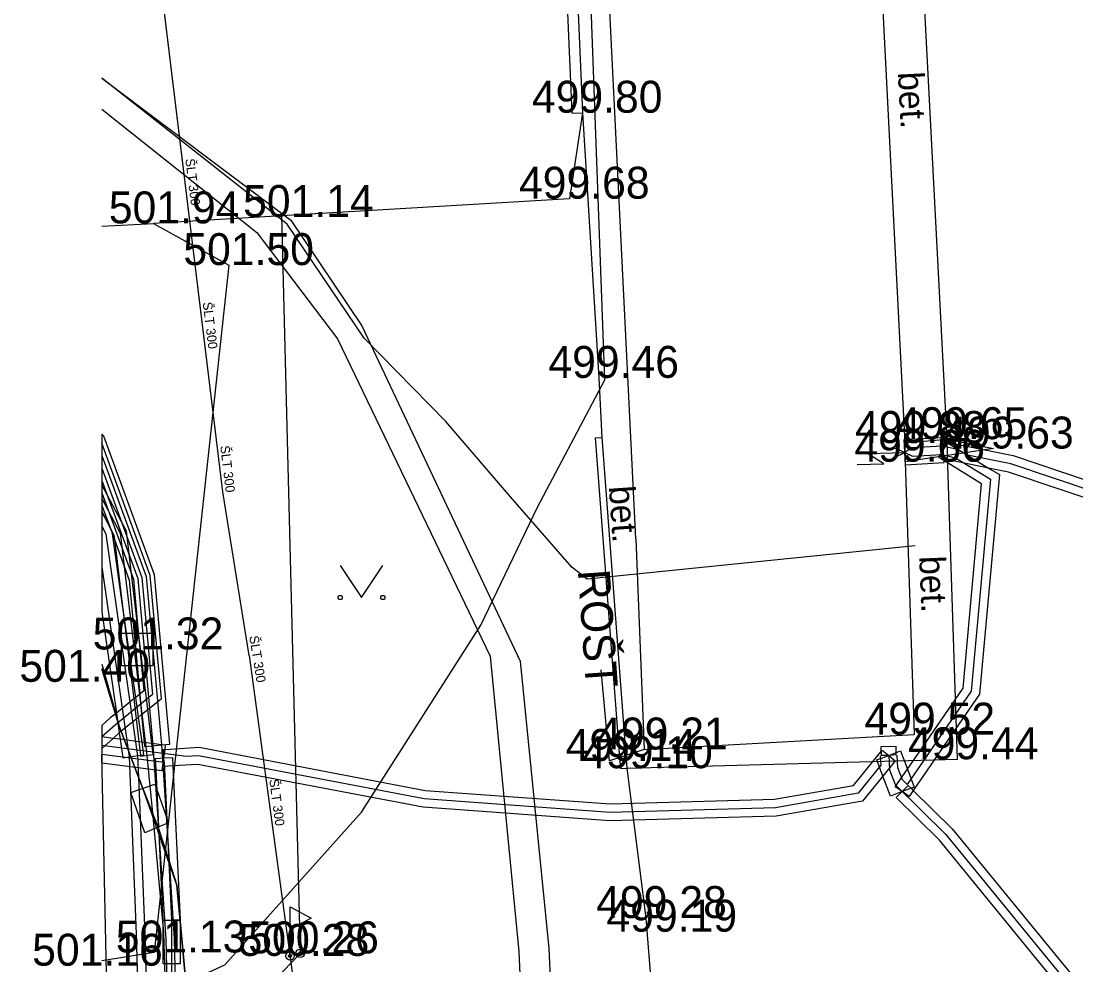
# Model space of a CAD drawing. Extents: x -669642 to -669119, y -1131006 to -1130466.
# Drawn here: x -669641.95 to -669617.17, y -1130588.31 to -1130566.14 of the extents above; entities that cross this region are included whole.
import ezdxf

# ---------------------------------------------------------------- set-up
doc = ezdxf.new("R2010")
doc.units = 0
for name, color, linetype in [('G_Bod_tecka', 7, 'Continuous'), ('G_Bod_vyska', 7, 'Continuous'), ('G_Breh_Teren', 7, 'Continuous'), ('G_Budovy_Objekty', 7, 'Continuous'), ('G_Plochy_zpevnene', 7, 'Continuous'), ('G_Ploty', 7, 'Continuous'), ('G_Ploty_vstupy', 7, 'Continuous'), ('G_Popisy_povrchu', 7, 'Continuous'), ('G_Poznamky_odkaz', 7, 'Continuous'), ('G_Site-kanalizace', 7, 'Continuous'), ('G_Site-Rozvadece', 7, 'Continuous'), ('G_Site-Sachty_N', 7, 'Continuous'), ('G_Site-Sloupy', 7, 'Continuous'), ('G_Site-vodovod', 7, 'Continuous'), ('G_Z_CHRANICKA-TEPLOVOD_kotovane', 7, 'Continuous'), ('G_Z_ELsilove_podz_kotovane', 7, 'Continuous'), ('G_Z_ELsilove_zrusene', 7, 'Continuous'), ('G_Z_SPOJE_podz_geodeticky', 7, 'Continuous'), ('G_Z_SPOJE_podz_kotovane', 7, 'Continuous'), ('G_Z_VODA_podz_kotovane', 7, 'Continuous'), ('G_Zelen-Znacky', 7, 'Continuous'), ('Vrstva 25', 7, 'Continuous'), ('Vrstva 27', 7, 'Continuous'), ('Vrstva 4', 7, 'Continuous')]:
    doc.layers.add(name, color=color, linetype=linetype)

msp = doc.modelspace()

# ---------------------------------------------------------------- linework, layer by layer
at = {"layer": 'G_Bod_tecka'}
for p, q in [((-669628.76, -1130568.29), (-669628.76, -1130568.29)), ((-669629.07, -1130570.31), (-669629.07, -1130570.31)), ((-669638.84, -1130570.89), (-669638.84, -1130570.89)), ((-669635.83, -1130570.74), (-669635.83, -1130570.74)), ((-669637.07, -1130571.87), (-669637.07, -1130571.87)), ((-669628.38, -1130574.52), (-669628.38, -1130574.52)), ((-669621.19, -1130576.05), (-669621.19, -1130576.05)), ((-669620.2, -1130575.96), (-669620.2, -1130575.96)), ((-669619.11, -1130576.18), (-669619.11, -1130576.18)), ((-669621.18, -1130576.49), (-669621.18, -1130576.49)), ((-669639.22, -1130580.9), (-669639.22, -1130580.9)), ((-669620.97, -1130582.9), (-669620.97, -1130582.9)), ((-669627.31, -1130583.25), (-669627.31, -1130583.25)), ((-669628.13, -1130583.52), (-669628.13, -1130583.52)), ((-669619.95, -1130583.48), (-669619.95, -1130583.48)), ((-669627.72, -1130583.69), (-669627.72, -1130583.69)), ((-669627.27, -1130587.21), (-669627.27, -1130587.21)), ((-669627.17, -1130587.53), (-669627.17, -1130587.53)), ((-669638.82, -1130588.02), (-669638.82, -1130588.02)), ((-669635.39, -1130588.04), (-669635.39, -1130588.04)), ((-669635.63, -1130588.1), (-669635.63, -1130588.1))]:
    msp.add_line(p, q, dxfattribs=at)
at = {"layer": 'G_Breh_Teren'}
for p, q in [((-669638.84, -1130570.89), (-669637.07, -1130571.87)), ((-669635.83, -1130570.71), (-669635.39, -1130588.04)), ((-669637.07, -1130571.87), (-669638.82, -1130588.02)), ((-669621.19, -1130576.05), (-669620.2, -1130575.96)), ((-669620.2, -1130575.96), (-669619.11, -1130576.18)), ((-669620.19, -1130576.34), (-669621.18, -1130576.49)), ((-669619.11, -1130576.18), (-669620.19, -1130576.34)), ((-669627.72, -1130583.69), (-669627.27, -1130587.21)), ((-669627.27, -1130587.21), (-669626.76, -1130593.84)), ((-669638.82, -1130588.02), (-669640.046, -1130588.215)), ((-669635.39, -1130588.04), (-669639.19, -1130591.99))]:
    msp.add_line(p, q, dxfattribs=at)
at = {"layer": 'G_Budovy_Objekty'}
for p, q in [((-669627.51, -1130578.3), (-669629.1, -1130545.79)), ((-669621.95, -1130561.05), (-669621.19, -1130576.05)), ((-669621.19, -1130576.05), (-669621.18, -1130576.49)), ((-669621.18, -1130576.49), (-669620.97, -1130582.9)), ((-669627.51, -1130578.3), (-669627.31, -1130583.25)), ((-669627.31, -1130583.25), (-669620.97, -1130582.9))]:
    msp.add_line(p, q, dxfattribs=at)
at = {"layer": 'G_Plochy_zpevnene'}
for p, q in [((-669620.2, -1130575.96), (-669620.98, -1130560.9)), ((-669628.76, -1130568.29), (-669628.38, -1130574.52)), ((-669628.38, -1130574.52), (-669628.31, -1130575.92)), ((-669620.19, -1130576.34), (-669620.2, -1130575.96)), ((-669619.95, -1130583.48), (-669620.19, -1130576.34)), ((-669627.72, -1130583.69), (-669619.95, -1130583.48))]:
    msp.add_line(p, q, dxfattribs=at)
at = {"layer": 'G_Ploty'}
for p, q in [((-669630.01, -1130545.58), (-669629.01, -1130568.3)), ((-669629.75, -1130545.8), (-669628.76, -1130568.29)), ((-669628.76, -1130568.29), (-669629.07, -1130570.31)), ((-669629.01, -1130568.3), (-669628.76, -1130568.29)), ((-669629.07, -1130570.31), (-669635.83, -1130570.71)), ((-669635.83, -1130570.71), (-669638.84, -1130570.89)), ((-669628.13, -1130583.52), (-669628.32, -1130581.38))]:
    msp.add_line(p, q, dxfattribs=at)
msp.add_lwpolyline([(-669627.31, -1130583.25), (-669627.74, -1130583.39), (-669627.89, -1130583.44), (-669628.13, -1130583.52)], dxfattribs=at)
at = {"layer": 'G_Ploty_vstupy'}
msp.add_line((-669640.046, -1130570.957), (-669638.84, -1130570.89), dxfattribs=at)
at = {"layer": 'G_Site-kanalizace'}
for p, q in [((-669628.46, -1130575.93), (-669628.31, -1130575.92)), ((-669627.87, -1130583.7), (-669627.72, -1130583.69))]:
    msp.add_line(p, q, dxfattribs=at)
for points in [[(-669628.46, -1130575.93), (-669627.89, -1130583.44), (-669627.87, -1130583.7)], [(-669628.31, -1130575.92), (-669627.74, -1130583.39), (-669627.72, -1130583.69)]]:
    msp.add_lwpolyline(points, dxfattribs=at)
at = {"layer": 'G_Site-Rozvadece'}
for p, q in [((-669622.065, -1130576.299), (-669621.19, -1130576.27)), ((-669621.681, -1130576.536), (-669622.065, -1130576.299)), ((-669621.19, -1130576.27), (-669621.438, -1130576.168)), ((-669621.431, -1130576.388), (-669621.19, -1130576.27)), ((-669622.307, -1130576.557), (-669621.681, -1130576.536))]:
    msp.add_line(p, q, dxfattribs=at)
msp.add_lwpolyline([(-669621.4, -1130583.38), (-669621.57, -1130583.39), (-669621.74, -1130583.39), (-669621.75, -1130583.18), (-669621.4, -1130583.17), (-669621.4, -1130583.38)], dxfattribs=at)
at = {"layer": 'G_Site-Sachty_N'}
msp.add_lwpolyline([(-669639.595, -1130581.275), (-669638.845, -1130581.275), (-669638.845, -1130580.525), (-669639.595, -1130580.525)], close=True, dxfattribs=at)
msp.add_circle((-669639.22, -1130580.9), 0.02, dxfattribs=at)
at = {"layer": 'G_Site-Sloupy'}
for radius in [0.1, 0.0348]:
    msp.add_circle((-669635.39, -1130588.04), radius, dxfattribs=at)
at = {"layer": 'G_Site-vodovod'}
for p, q in [((-669635.63, -1130588.1), (-669635.63, -1130586.95)), ((-669635.63, -1130586.95), (-669635.13, -1130587.215)), ((-669635.13, -1130587.215), (-669635.63, -1130587.48))]:
    msp.add_line(p, q, dxfattribs=at)
for radius in [0.1, 0.0348]:
    msp.add_circle((-669635.63, -1130588.1), radius, dxfattribs=at)
at = {"layer": 'G_Z_CHRANICKA-TEPLOVOD_kotovane'}
for p, q in [((-669640.046, -1130575.84), (-669640.046, -1130577.515)), ((-669640.046, -1130576.052), (-669640.046, -1130577.223)), ((-669640.046, -1130577.03), (-669640.046, -1130577.678)), ((-669640.046, -1130577.645), (-669640.046, -1130580.017)), ((-669640.046, -1130582.686), (-669640.046, -1130583.225)), ((-669640.046, -1130582.956), (-669640.046, -1130583.561))]:
    msp.add_line(p, q, dxfattribs=at)
for points in [[(-669640.046, -1130577.515), (-669639.849, -1130578.057), (-669639.841, -1130578.076), (-669639.803, -1130578.182), (-669639.754, -1130578.318), (-669639.405, -1130579.276), (-669639.161, -1130581.95), (-669639.117, -1130582.43), (-669639.057, -1130583.086), (-669639.049, -1130583.177), (-669638.867, -1130583.161), (-669638.644, -1130583.14), (-669638.452, -1130583.123), (-669638.815, -1130579.144), (-669640, -1130575.888), (-669640.046, -1130575.84)], [(-669640.046, -1130583.225), (-669639.786, -1130582.99), (-669639.641, -1130582.859), (-669639.6, -1130582.822), (-669639.245, -1130582.533), (-669639.189, -1130582.488), (-669639.117, -1130582.43), (-669638.969, -1130582.31), (-669638.65, -1130582.05), (-669638.913, -1130579.166), (-669640.046, -1130576.052)], [(-669640.046, -1130577.678), (-669639.873, -1130578.01), (-669639.849, -1130578.057), (-669639.766, -1130578.215), (-669639.754, -1130578.318), (-669639.587, -1130579.698), (-669639.301, -1130582.064), (-669639.245, -1130582.533), (-669639.18, -1130583.07), (-669639.142, -1130583.386), (-669639.139, -1130583.408), (-669638.841, -1130583.372), (-669638.867, -1130583.161), (-669638.873, -1130583.11), (-669638.969, -1130582.31), (-669639.21, -1130580.311), (-669639.353, -1130579.127), (-669639.474, -1130578.125), (-669640.046, -1130577.03)], [(-669640.046, -1130577.223), (-669639.353, -1130579.127), (-669639.307, -1130579.254), (-669639.21, -1130580.311), (-669639.067, -1130581.874), (-669639.161, -1130581.95), (-669639.255, -1130582.027), (-669639.301, -1130582.064), (-669639.707, -1130582.394), (-669639.86, -1130582.518), (-669640.046, -1130582.686)], [(-669640.046, -1130580.017), (-669639.707, -1130582.394), (-669639.641, -1130582.859), (-669639.619, -1130583.012), (-669639.557, -1130583.445), (-669639.142, -1130583.386), (-669639.063, -1130583.375), (-669639.105, -1130583.08), (-669639.189, -1130582.488), (-669639.255, -1130582.027), (-669639.587, -1130579.698), (-669639.803, -1130578.182), (-669639.808, -1130578.147), (-669639.841, -1130578.076), (-669639.873, -1130578.01), (-669640.046, -1130577.645)], [(-669640.046, -1130583.561), (-669638.777, -1130583.728), (-669638.629, -1130583.747), (-669638.59, -1130583.45), (-669638.563, -1130583.248), (-669638.551, -1130583.153), (-669638.644, -1130583.14), (-669638.873, -1130583.11), (-669639.057, -1130583.086), (-669639.105, -1130583.08), (-669639.18, -1130583.07), (-669639.619, -1130583.012), (-669639.786, -1130582.99), (-669640.046, -1130582.956)]]:
    msp.add_lwpolyline(points, dxfattribs=at)
for points in [[(-669620.29, -1130576.22), (-669620.185, -1130576.05), (-669619.224, -1130576.639), (-669618.97, -1130576.794), (-669619.436, -1130581.95), (-669620.991, -1130584.215), (-669621.085, -1130584.353), (-669621.25, -1130584.24), (-669621.415, -1130584.127), (-669621.129, -1130583.71), (-669619.824, -1130581.81), (-669619.39, -1130577.006), (-669620.277, -1130576.463), (-669620.395, -1130576.391), (-669620.29, -1130576.22)], [(-669620.273, -1130576.519), (-669621.173, -1130576.57), (-669621.207, -1130575.97), (-669620.307, -1130575.92), (-669620.29, -1130576.22), (-669620.29, -1130576.22), (-669620.279, -1130576.426), (-669620.277, -1130576.463)], [(-669620.251, -1130576.024), (-669618.648, -1130576.346), (-669615.24, -1130577.494), (-669614.831, -1130577.632), (-669613.72, -1130578.006), (-669613.676, -1130578.02), (-669613.74, -1130578.21), (-669613.804, -1130578.4), (-669614.804, -1130578.063), (-669615.213, -1130577.925), (-669618.752, -1130576.734), (-669619.224, -1130576.639), (-669620.279, -1130576.426), (-669620.33, -1130576.416), (-669620.29, -1130576.22), (-669620.29, -1130576.22), (-669620.29, -1130576.22)], [(-669638.563, -1130583.248), (-669637.767, -1130583.199), (-669632.454, -1130584.211), (-669628.106, -1130584.53), (-669624.25, -1130584.421), (-669622.398, -1130584.096), (-669621.726, -1130583.264), (-669621.57, -1130583.39), (-669621.415, -1130583.516), (-669621.707, -1130583.877), (-669622.182, -1130584.464), (-669624.21, -1130584.82), (-669628.115, -1130584.93), (-669632.506, -1130584.609), (-669637.793, -1130583.601), (-669638.381, -1130583.637), (-669638.578, -1130583.65), (-669638.59, -1130583.45), (-669638.602, -1130583.25)], [(-669621.289, -1130583.284), (-669621.129, -1130583.71), (-669620.969, -1130584.134), (-669621.044, -1130584.162), (-669621.25, -1130584.24), (-669621.25, -1130584.24), (-669621.531, -1130584.346), (-669621.707, -1130583.877), (-669621.851, -1130583.496), (-669621.57, -1130583.39)], [(-669638.39, -1130583.441), (-669638.381, -1130583.637), (-669638.21, -1130587.251), (-669638.41, -1130587.26), (-669638.61, -1130587.269), (-669638.61, -1130587.264), (-669638.714, -1130585.071), (-669638.754, -1130584.211), (-669638.777, -1130583.728), (-669638.79, -1130583.459), (-669638.59, -1130583.45)], [(-669638.805, -1130584.066), (-669638.754, -1130584.211), (-669638.487, -1130584.976), (-669638.714, -1130585.071), (-669639.041, -1130585.209), (-669639.372, -1130584.263)], [(-669621.109, -1130584.098), (-669621.044, -1130584.162), (-669620.991, -1130584.215), (-669620.082, -1130585.115), (-669617.209, -1130588.624), (-669614.636, -1130590.065), (-669613.447, -1130590.731), (-669612.781, -1130590.739), (-669612.151, -1130590.462), (-669611.959, -1130589.902), (-669611.929, -1130589.815), (-669611.551, -1130589.945), (-669611.829, -1130590.758), (-669612.699, -1130591.141), (-669612.846, -1130591.139), (-669612.993, -1130591.137), (-669613.553, -1130591.129), (-669617.471, -1130588.936), (-669620.378, -1130585.385), (-669621.391, -1130584.382), (-669621.25, -1130584.24), (-669621.25, -1130584.24)], [(-669638.61, -1130587.264), (-669638.61, -1130587.26), (-669638.41, -1130587.26), (-669638.21, -1130587.26), (-669638.21, -1130588.29), (-669638.61, -1130588.29)]]:
    msp.add_lwpolyline(points, close=True, dxfattribs=at)
at = {"layer": 'G_Z_ELsilove_podz_kotovane'}
for points in [[(-669589.9, -1130574.36), (-669589.91, -1130575.05), (-669590.77, -1130575.55), (-669592.25, -1130575.95), (-669596.1, -1130576.18), (-669600.57, -1130576.5), (-669613.74, -1130578.21), (-669618.7, -1130576.54), (-669619.719, -1130576.335), (-669619.951, -1130576.205), (-669620.306, -1130576.121), (-669621.026, -1130576.161), (-669621.19, -1130576.27), (-669621.014, -1130576.361), (-669620.323, -1130576.322), (-669619.997, -1130576.4), (-669619.18, -1130576.9), (-669619.63, -1130581.88), (-669621.135, -1130584.073), (-669621.248, -1130583.961), (-669621.352, -1130583.685), (-669621.37, -1130583.382)], [(-669640.046, -1130576.638), (-669639.11, -1130579.21), (-669638.859, -1130581.962), (-669639.73, -1130582.67), (-669640.046, -1130582.955)], [(-669640.046, -1130577.354), (-669639.62, -1130578.17), (-669638.99, -1130583.39), (-669638.855, -1130584.826), (-669638.6, -1130587.55), (-669638.45, -1130592.48), (-669639.95, -1130595.13), (-669640.046, -1130595.216)], [(-669640.046, -1130577.995), (-669639.953, -1130578.191), (-669639.21, -1130583.401), (-669639.19, -1130583.9), (-669639.04, -1130587.587), (-669638.909, -1130592.473), (-669640.046, -1130594.689)], [(-669640.046, -1130578.957), (-669639.433, -1130583.26), (-669639.41, -1130583.419), (-669639.24, -1130587.593), (-669639.111, -1130592.427), (-669640.046, -1130594.251)], [(-669630.024, -1130606.962), (-669633.731, -1130597.833), (-669636.593, -1130594.366), (-669637.848, -1130591.176), (-669638.285, -1130586.438), (-669638.855, -1130584.826), (-669639.089, -1130584.165), (-669639.19, -1130583.9), (-669639.433, -1130583.26), (-669639.644, -1130582.703), (-669640.046, -1130581.359)], [(-669621.77, -1130583.398), (-669621.756, -1130583.621), (-669622.29, -1130584.28), (-669624.23, -1130584.62), (-669628.11, -1130584.73), (-669632.48, -1130584.41), (-669637.78, -1130583.4), (-669638.069, -1130583.418), (-669640.046, -1130583.158)], [(-669640.046, -1130583.36), (-669638.585, -1130583.551), (-669638.41, -1130587.26)], [(-669621.57, -1130583.39), (-669621.55, -1130583.729), (-669621.421, -1130584.071), (-669620.23, -1130585.25), (-669617.34, -1130588.78), (-669613.5, -1130590.93), (-669612.74, -1130590.94), (-669611.99, -1130590.61), (-669611.74, -1130589.88)], [(-669638.41, -1130587.26), (-669638.41, -1130588.29), (-669638.424, -1130588.796), (-669638.34, -1130592.43), (-669639.16, -1130594.81), (-669639.99, -1130595.81), (-669640.046, -1130595.883)]]:
    msp.add_lwpolyline(points, dxfattribs=at)
at = {"layer": 'G_Z_ELsilove_zrusene'}
for points in [[(-669640.046, -1130567.481), (-669635.611, -1130570.817), (-669633.942, -1130573.294), (-669630.223, -1130581.178), (-669629.551, -1130587.927), (-669629.234, -1130594.896), (-669628.644, -1130602.807), (-669628.112, -1130609.531), (-669628.047, -1130610.349), (-669627.643, -1130618.665), (-669627.204, -1130626.418), (-669627.024, -1130632.43), (-669626.985, -1130637.091), (-669627.357, -1130637.75), (-669628.233, -1130638.205), (-669638.584, -1130641.721), (-669640.046, -1130642.34)], [(-669640.046, -1130567.481), (-669635.611, -1130570.817), (-669633.942, -1130573.294), (-669630.223, -1130581.178), (-669629.551, -1130587.927), (-669629.234, -1130594.896), (-669628.644, -1130602.807), (-669628.112, -1130609.531), (-669628.047, -1130610.349), (-669627.643, -1130618.665), (-669627.204, -1130626.418), (-669627.024, -1130632.43), (-669626.985, -1130637.091), (-669627.357, -1130637.75), (-669628.233, -1130638.205), (-669638.584, -1130641.721), (-669640.046, -1130642.34)], [(-669620.944, -1130578.466), (-669628.65, -1130579.251), (-669629.013, -1130578.964), (-669630.45, -1130577.315), (-669631.968, -1130575.548), (-669633.89, -1130573.586), (-669635.695, -1130570.911), (-669640.046, -1130567.482)], [(-669620.944, -1130578.466), (-669628.65, -1130579.251), (-669629.013, -1130578.964), (-669630.45, -1130577.315), (-669631.968, -1130575.548), (-669633.89, -1130573.586), (-669635.695, -1130570.911), (-669640.046, -1130567.482)], [(-669640.046, -1130568.206), (-669636.413, -1130571.107), (-669634.512, -1130573.604), (-669630.929, -1130581.06), (-669630.253, -1130587.997), (-669629.948, -1130594.874), (-669629.36, -1130602.959), (-669628.815, -1130608.586), (-669628.653, -1130610.26), (-669628.237, -1130618.672), (-669627.816, -1130626.573), (-669627.465, -1130632.468), (-669627.592, -1130636.717), (-669627.899, -1130637.106), (-669628.536, -1130637.449), (-669638.76, -1130641.316), (-669640.046, -1130641.822)], [(-669640.046, -1130568.206), (-669636.413, -1130571.107), (-669634.512, -1130573.604), (-669630.929, -1130581.06), (-669630.253, -1130587.997), (-669629.948, -1130594.874), (-669629.36, -1130602.959), (-669628.815, -1130608.586), (-669628.653, -1130610.26), (-669628.237, -1130618.672), (-669627.816, -1130626.573), (-669627.465, -1130632.468), (-669627.592, -1130636.717), (-669627.899, -1130637.106), (-669628.536, -1130637.449), (-669638.76, -1130641.316), (-669640.046, -1130641.822)]]:
    msp.add_lwpolyline(points, dxfattribs=at)
at = {"layer": 'G_Z_SPOJE_podz_geodeticky'}
msp.add_lwpolyline([(-669640.046, -1130589.538), (-669639.81, -1130589.52), (-669637.16, -1130588.31), (-669633.95, -1130584.72), (-669631.15, -1130580.33), (-669629.82, -1130577.56), (-669628.24, -1130574.57), (-669628.68, -1130562.37), (-669629.31, -1130550.86), (-669629.5, -1130544.95), (-669629.39, -1130543.92), (-669629.95, -1130537.63), (-669631.01, -1130529.67), (-669631.92, -1130520.38), (-669631.49, -1130519.77), (-669628.39, -1130519.46), (-669627.76, -1130519.44), (-669627.56, -1130519.36), (-669627.46, -1130519.22), (-669627.41, -1130519.03)], dxfattribs=at)
at = {"layer": 'G_Z_SPOJE_podz_kotovane'}
for points in [[(-669640.046, -1130576.345), (-669639.012, -1130579.188), (-669638.65, -1130583.142), (-669638.47, -1130585.874), (-669638.35, -1130587.696), (-669638.24, -1130592.446), (-669639.071, -1130594.86), (-669639.913, -1130595.873), (-669640.046, -1130596.039)], [(-669640.046, -1130576.93), (-669639.208, -1130579.232), (-669638.85, -1130583.158), (-669638.721, -1130585.107), (-669638.55, -1130587.704), (-669638.44, -1130592.414), (-669639.249, -1130594.76), (-669640.046, -1130595.722)], [(-669640.046, -1130576.93), (-669639.208, -1130579.232), (-669638.85, -1130583.158), (-669638.721, -1130585.107), (-669638.55, -1130587.704), (-669638.44, -1130592.414), (-669639.249, -1130594.76), (-669640.046, -1130595.722)], [(-669640.046, -1130581.244), (-669639.749, -1130582.323), (-669639.644, -1130582.703), (-669639.089, -1130584.165), (-669638.73, -1130585.081), (-669638.721, -1130585.107), (-669638.47, -1130585.874), (-669638.285, -1130586.438), (-669637.848, -1130591.176), (-669633.731, -1130597.833), (-669630.024, -1130606.962), (-669627.822, -1130609.92), (-669624.044, -1130611.379), (-669605.97, -1130612.055), (-669587.071, -1130613.252), (-669573.647, -1130615.246), (-669567.573, -1130615.992), (-669563.331, -1130616.419), (-669562.162, -1130616.208), (-669559.449, -1130616.694), (-669553.09, -1130617.456), (-669548.523, -1130617.885), (-669533.435, -1130619.583)], [(-669640.046, -1130581.244), (-669639.763, -1130582.27), (-669639.644, -1130582.703), (-669639.089, -1130584.165), (-669638.73, -1130585.081), (-669638.721, -1130585.107), (-669638.47, -1130585.874), (-669638.285, -1130586.438), (-669637.848, -1130591.176), (-669633.731, -1130597.833), (-669630.024, -1130606.962), (-669627.822, -1130609.92), (-669624.044, -1130611.379), (-669605.97, -1130612.055), (-669587.071, -1130613.252), (-669573.647, -1130615.246), (-669567.573, -1130615.992), (-669563.331, -1130616.419), (-669562.162, -1130616.208), (-669559.449, -1130616.694), (-669553.09, -1130617.456), (-669548.523, -1130617.885), (-669533.435, -1130619.583)], [(-669640.046, -1130589.028), (-669639.939, -1130588.512), (-669640.046, -1130583.371)], [(-669640.046, -1130589.028), (-669639.939, -1130588.512), (-669640.046, -1130583.371)]]:
    msp.add_lwpolyline(points, dxfattribs=at)
at = {"layer": 'G_Z_VODA_podz_kotovane'}
for points in [[(-669636.59, -1130581.04), (-669637.21, -1130577.2), (-669640.046, -1130553.833)], [(-669636.59, -1130581.04), (-669635.4, -1130589.81), (-669635.26, -1130590.81)]]:
    msp.add_lwpolyline(points, dxfattribs=at)
at = {"layer": 'G_Zelen-Znacky'}
for p, q in [((-669634.45, -1130578.93), (-669633.95, -1130579.68)), ((-669633.95, -1130579.68), (-669633.45, -1130578.93))]:
    msp.add_line(p, q, dxfattribs=at)
for centre in [(-669634.45, -1130579.68), (-669633.45, -1130579.68)]:
    msp.add_circle(centre, 0.05, dxfattribs=at)
at = {"layer": 'Vrstva 25'}
msp.add_lwpolyline([(-669636.587, -1130581.041), (-669635.4, -1130589.81), (-669635.26, -1130590.81)], dxfattribs=at)
at = {"layer": 'Vrstva 27'}
msp.add_lwpolyline([(-669636.587, -1130581.041), (-669637.211, -1130577.2), (-669640.046, -1130553.847)], dxfattribs=at)

# ---------------------------------------------------------------- texts
at = {"layer": 'G_Bod_vyska'}
for s, p in [('499.80', (-669629.95, -1130568.29)), ('499.68', (-669630.252, -1130570.31)), ('501.94', (-669639.886, -1130570.89)), ('501.14', (-669636.732, -1130570.74)), ('501.50', (-669638.136, -1130571.87)), ('499.46', (-669629.562, -1130574.52)), ('499.88', (-669622.358, -1130576.05)), ('499.65', (-669621.382, -1130575.96)), ('499.63', (-669620.292, -1130576.18)), ('499.66', (-669622.375, -1130576.49)), ('501.32', (-669640.264, -1130580.9)), ('501.40', (-669641.986, -1130581.66)), ('499.52', (-669622.138, -1130582.9)), ('499.21', (-669628.416, -1130583.25)), ('499.14', (-669629.156, -1130583.52)), ('499.44', (-669621.118, -1130583.48)), ('499.10', (-669628.768, -1130583.69)), ('499.28', (-669628.438, -1130587.21)), ('499.19', (-669628.198, -1130587.53)), ('501.13', (-669639.722, -1130588.02)), ('500.26', (-669636.611, -1130588.04)), ('500.28', (-669636.837, -1130588.1)), ('501.16', (-669641.686, -1130588.33))]:
    msp.add_text(s, height=0.75, dxfattribs=at).set_placement(p)
at = {"layer": 'G_Popisy_povrchu'}
for rotation, p in [(272.9005, (-669621.353, -1130567.342)), (274.0531, (-669628.143, -1130577.073)), (272.3896, (-669620.853, -1130578.712))]:
    msp.add_text('bet.', height=0.6, rotation=rotation, dxfattribs=at).set_placement(p)
at = {"layer": 'G_Poznamky_odkaz'}
msp.add_text('ROŠT', height=0.75, rotation=274.0245, dxfattribs=at).set_placement((-669628.872, -1130579.044))
at = {"layer": 'Vrstva 4'}
for rotation, p in [(276.988, (-669638.09, -1130569.379)), (276.9596, (-669637.681, -1130572.75)), (276.988, (-669637.271, -1130576.122)), (279.1674, (-669636.588, -1130580.596)), (277.7406, (-669636.119, -1130583.96))]:
    msp.add_text('ŠLT 300', height=0.2194, rotation=rotation, dxfattribs=at).set_placement(p)

doc.saveas('drawing.dxf')
